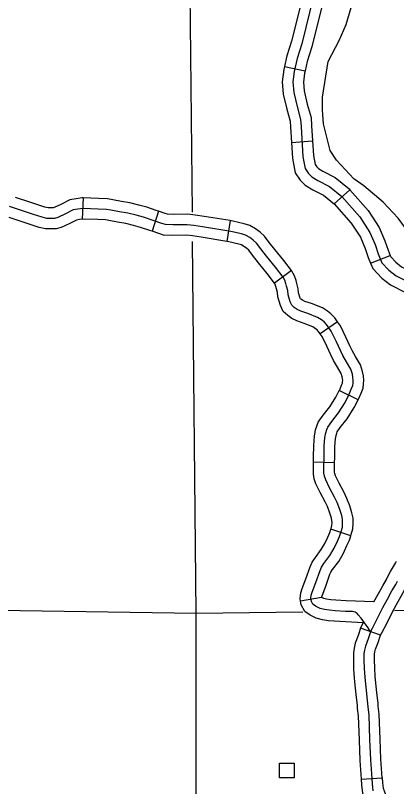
# Model space of a CAD drawing. Extents: x -19 to 366, y -4 to 359.
# Drawn here: x 131.239 to 131.753, y 200.833 to 201.873 of the extents above; entities that cross this region are included whole.
import ezdxf

# ---------------------------------------------------------------- set-up
doc = ezdxf.new("R2010")
doc.units = 0
for name, color, linetype in [('Level 31', 7, 'Continuous'), ('Level 32', 7, 'Continuous'), ('Level 35', 7, 'Continuous'), ('Level 5', 7, 'Continuous'), ('Level 56', 7, 'Continuous'), ('Level 60', 7, 'Continuous')]:
    doc.layers.add(name, color=color, linetype=linetype)

msp = doc.modelspace()

# ---------------------------------------------------------------- linework, layer by layer
at = {"layer": 'Level 31'}
for p, q in [((131.7313, 201.037), (131.7044, 201.0462)), ((131.6995, 200.9419), (131.6995, 200.9419)), ((131.7051, 200.8426), (131.7335, 200.8444))]:
    msp.add_line(p, q, dxfattribs=at)
for points in [[(131.7044, 201.0462), (131.7011, 201.0367), (131.6971, 201.0263), (131.6956, 201.0195), (131.6947, 201.0133), (131.6947, 201.0033), (131.6949, 200.9913), (131.6957, 200.9793), (131.6962, 200.9738), (131.6981, 200.9568), (131.6995, 200.9419)], [(131.7178, 201.0416), (131.7145, 201.0318), (131.7108, 201.0222), (131.7095, 201.0169), (131.7089, 201.0123), (131.7089, 201.0034), (131.7091, 200.9919), (131.7099, 200.9804), (131.7103, 200.9753), (131.7122, 200.9583), (131.714, 200.9398), (131.7153, 200.9294), (131.7164, 200.8961), (131.7175, 200.8688), (131.7189, 200.8499), (131.7197, 200.8364), (131.7209, 200.8271)], [(131.7278, 200.9447), (131.7264, 200.9597), (131.7245, 200.9767), (131.724, 200.9815), (131.7233, 200.9925), (131.7231, 201.0035), (131.7231, 201.0113), (131.7235, 201.0144), (131.7244, 201.018), (131.7278, 201.0269), (131.7313, 201.037)], [(131.7335, 200.8444), (131.733, 200.8509), (131.7317, 200.8696), (131.7306, 200.8966), (131.7294, 200.9304), (131.7281, 200.9413), (131.7278, 200.9447)], [(131.6995, 200.9419), (131.6999, 200.9382), (131.7011, 200.9283), (131.7022, 200.8955), (131.7033, 200.868), (131.7047, 200.8489), (131.7051, 200.8426)], [(131.7051, 200.8426), (131.7056, 200.8351), (131.707, 200.8239), (131.7092, 200.8173), (131.7094, 200.8168), (131.7101, 200.7439)], [(131.7335, 200.8444), (131.7339, 200.8378), (131.7348, 200.8303), (131.736, 200.8269), (131.7378, 200.8221), (131.7385, 200.7442)]]:
    msp.add_lwpolyline(points, dxfattribs=at)
at = {"layer": 'Level 32'}
for p, q in [((131.6017, 201.8045), (131.6295, 201.7983)), ((131.6111, 201.7019), (131.6395, 201.7038)), ((131.6686, 201.619), (131.6898, 201.6379)), ((131.3301, 201.6269), (131.329, 201.5985)), ((131.4319, 201.609), (131.4231, 201.582)), ((131.5283, 201.5964), (131.5239, 201.5683)), ((131.7177, 201.5391), (131.7442, 201.5495)), ((131.611, 201.529), (131.5884, 201.5119)), ((131.6732, 201.4599), (131.6497, 201.4438)), ((131.7011, 201.3546), (131.6756, 201.3672)), ((131.6692, 201.2697), (131.6408, 201.2704)), ((131.6912, 201.1712), (131.6642, 201.1799)), ((131.6514, 201.0876), (131.6234, 201.0829))]:
    msp.add_line(p, q, dxfattribs=at)
for points in [[(131.6267, 201.9016), (131.6112, 201.8386), (131.6049, 201.8186), (131.6017, 201.8045)], [(131.6409, 201.8998), (131.6249, 201.8348), (131.6186, 201.8149), (131.6148, 201.7977), (131.613, 201.7835), (131.6142, 201.7692), (131.6186, 201.7502), (131.6234, 201.733), (131.624, 201.7232), (131.6266, 201.6826), (131.6296, 201.6665), (131.6341, 201.66), (131.6385, 201.6553), (131.6465, 201.6505), (131.6622, 201.6425), (131.6788, 201.6289), (131.7032, 201.6016), (131.7168, 201.5805), (131.7239, 201.5639), (131.7281, 201.5517), (131.7328, 201.5395), (131.7423, 201.5295), (131.7521, 201.522), (131.7936, 201.501)], [(131.6543, 201.8948), (131.6386, 201.831), (131.6324, 201.8112), (131.6295, 201.7983)], [(131.6017, 201.8045), (131.6008, 201.8001), (131.5987, 201.7837), (131.6001, 201.767), (131.6049, 201.7467), (131.6093, 201.7307), (131.6098, 201.7223), (131.6111, 201.7019)], [(131.6295, 201.7983), (131.6288, 201.7953), (131.6273, 201.7832), (131.6283, 201.7714), (131.6324, 201.7537), (131.6375, 201.7354), (131.6382, 201.7241), (131.6395, 201.7038)], [(131.6395, 201.7038), (131.6408, 201.6843), (131.643, 201.6721), (131.6452, 201.6689), (131.6475, 201.6665), (131.6534, 201.663), (131.6701, 201.6545), (131.6887, 201.6391), (131.6898, 201.6379)], [(131.6111, 201.7019), (131.6125, 201.6808), (131.6162, 201.661), (131.6229, 201.6511), (131.6295, 201.6441), (131.6397, 201.6381), (131.6544, 201.6306), (131.669, 201.6186), (131.6686, 201.619)], [(131.6898, 201.6379), (131.7145, 201.6102), (131.7294, 201.5872), (131.7372, 201.569), (131.7414, 201.5566), (131.7442, 201.5495)], [(131.3301, 201.6269), (131.3288, 201.6269), (131.3207, 201.6258), (131.3122, 201.6244), (131.2999, 201.6181), (131.2911, 201.614), (131.2896, 201.6136), (131.2869, 201.6135), (131.283, 201.6136), (131.2786, 201.6146), (131.2676, 201.6182), (131.2542, 201.6227), (131.2444, 201.6259), (131.2388, 201.6277)], [(131.4319, 201.609), (131.4288, 201.61), (131.4159, 201.6144), (131.4053, 201.6172), (131.3931, 201.6203), (131.3817, 201.622), (131.3702, 201.6245), (131.363, 201.6257), (131.3508, 201.6261), (131.3301, 201.6269)], [(131.6549, 201.1337), (131.663, 201.1445), (131.6688, 201.1543), (131.673, 201.1636), (131.676, 201.1703), (131.6781, 201.1768), (131.6798, 201.1828), (131.68, 201.1882), (131.6799, 201.1933), (131.679, 201.1985), (131.6763, 201.2064), (131.6726, 201.2158), (131.6693, 201.2233), (131.6625, 201.2358), (131.6573, 201.2467), (131.6556, 201.2517), (131.6549, 201.2554), (131.6549, 201.2651), (131.6552, 201.2768), (131.6553, 201.2923), (131.6562, 201.3035), (131.6574, 201.3102), (131.659, 201.3144), (131.6601, 201.3178), (131.6654, 201.3255), (131.6745, 201.3371), (131.6835, 201.351), (131.6891, 201.3623), (131.6918, 201.369), (131.6938, 201.3737), (131.6941, 201.3774), (131.6945, 201.3808), (131.694, 201.385), (131.6933, 201.3892), (131.691, 201.396), (131.6853, 201.4059), (131.6803, 201.4145), (131.677, 201.4213), (131.6716, 201.4329), (131.6648, 201.447), (131.6607, 201.4529), (131.6583, 201.4563), (131.655, 201.4599), (131.6517, 201.4623), (131.6463, 201.4658), (131.6332, 201.4709), (131.6237, 201.4741), (131.6187, 201.4765), (131.6148, 201.4793), (131.6115, 201.4822), (131.6095, 201.4868), (131.6067, 201.4962), (131.6062, 201.5019), (131.6046, 201.5078), (131.6036, 201.5115), (131.6021, 201.5162), (131.5998, 201.5202), (131.5896, 201.5337), (131.5776, 201.5485), (131.5698, 201.5583), (131.564, 201.5659), (131.5596, 201.5699), (131.5548, 201.5735), (131.5493, 201.5768), (131.5436, 201.5784), (131.5295, 201.5818), (131.4913, 201.5878), (131.4794, 201.5897), (131.4705, 201.5908), (131.4513, 201.5905), (131.4413, 201.591), (131.4364, 201.5926), (131.4244, 201.5965), (131.4117, 201.6008), (131.4017, 201.6035), (131.3903, 201.6064), (131.3791, 201.6081), (131.3675, 201.6106), (131.3617, 201.6115), (131.3503, 201.6119), (131.3295, 201.6127), (131.3229, 201.6118), (131.3168, 201.6107), (131.3061, 201.6053), (131.2959, 201.6006), (131.2916, 201.5994), (131.2869, 201.5993), (131.2813, 201.5994), (131.2748, 201.6009), (131.2631, 201.6047), (131.2497, 201.6093), (131.2401, 201.6124), (131.2306, 201.6154)], [(131.6686, 201.619), (131.6918, 201.5929), (131.7042, 201.5738), (131.7106, 201.5588), (131.7147, 201.5468), (131.7177, 201.5391)], [(131.3302, 201.5984), (131.325, 201.5977), (131.3213, 201.5971), (131.3123, 201.5925), (131.3007, 201.5871), (131.2937, 201.5853), (131.287, 201.5851), (131.2795, 201.5852), (131.271, 201.5872), (131.2586, 201.5912), (131.2452, 201.5958), (131.2357, 201.5989), (131.2303, 201.6006)], [(131.5283, 201.5964), (131.4935, 201.6018), (131.4814, 201.6038), (131.4713, 201.605), (131.4516, 201.6047), (131.4439, 201.6051), (131.4408, 201.6061), (131.4319, 201.609)], [(131.4231, 201.582), (131.4199, 201.583), (131.4076, 201.5872), (131.3981, 201.5898), (131.3875, 201.5925), (131.3766, 201.5941), (131.3649, 201.5966), (131.3603, 201.5974), (131.3498, 201.5977), (131.329, 201.5985)], [(131.611, 201.529), (131.6008, 201.5425), (131.5887, 201.5574), (131.581, 201.567), (131.5746, 201.5755), (131.5687, 201.5809), (131.5627, 201.5854), (131.555, 201.5899), (131.5472, 201.5922), (131.5322, 201.5958), (131.5283, 201.5964)], [(131.5239, 201.5683), (131.4891, 201.5738), (131.4775, 201.5757), (131.4698, 201.5765), (131.451, 201.5762), (131.4387, 201.5769), (131.4321, 201.5791), (131.4231, 201.582)], [(131.5884, 201.5119), (131.5784, 201.525), (131.5666, 201.5396), (131.5586, 201.5496), (131.5535, 201.5563), (131.5506, 201.559), (131.547, 201.5616), (131.5436, 201.5636), (131.5399, 201.5647), (131.5267, 201.5679), (131.5239, 201.5683)], [(131.7442, 201.5495), (131.745, 201.5473), (131.7518, 201.5401), (131.7597, 201.5341), (131.8001, 201.5136), (131.8199, 201.5033)], [(131.7177, 201.5391), (131.7206, 201.5318), (131.7328, 201.5189), (131.7445, 201.5099), (131.7871, 201.4883), (131.8068, 201.4781)], [(131.6732, 201.4599), (131.6724, 201.4609), (131.6694, 201.4652), (131.6644, 201.4706), (131.6597, 201.474), (131.6529, 201.4785), (131.6381, 201.4843), (131.629, 201.4873), (131.6259, 201.4888), (131.6236, 201.4904), (131.6233, 201.4908), (131.6229, 201.4917), (131.6207, 201.4989), (131.6203, 201.5043), (131.6183, 201.5115), (131.6173, 201.5156), (131.6151, 201.5219), (131.6118, 201.528), (131.611, 201.529)], [(131.6497, 201.4438), (131.649, 201.4448), (131.6472, 201.4474), (131.6456, 201.4492), (131.6437, 201.4505), (131.6397, 201.4531), (131.6284, 201.4576), (131.6184, 201.4609), (131.6114, 201.4643), (131.606, 201.4681), (131.5997, 201.4736), (131.5961, 201.4819), (131.5926, 201.4936), (131.5922, 201.4995), (131.5909, 201.5042), (131.59, 201.5074), (131.589, 201.5104), (131.5879, 201.5125), (131.5884, 201.5119)], [(131.7011, 201.3546), (131.702, 201.3565), (131.7049, 201.3635), (131.7077, 201.3701), (131.7083, 201.3759), (131.7088, 201.3807), (131.7081, 201.387), (131.7071, 201.3927), (131.704, 201.4019), (131.6976, 201.413), (131.6928, 201.4211), (131.6899, 201.4273), (131.6844, 201.439), (131.6771, 201.4542), (131.6732, 201.4599)], [(131.6756, 201.3672), (131.6761, 201.3682), (131.6787, 201.3745), (131.6798, 201.3772), (131.68, 201.3788), (131.6802, 201.3808), (131.68, 201.3831), (131.6795, 201.3856), (131.678, 201.3901), (131.673, 201.3987), (131.6677, 201.4078), (131.6642, 201.4152), (131.6588, 201.4268), (131.6524, 201.4398), (131.6497, 201.4438)], [(131.6408, 201.2704), (131.641, 201.277), (131.6411, 201.2929), (131.6421, 201.3053), (131.6436, 201.3139), (131.6455, 201.3191), (131.6472, 201.3242), (131.6539, 201.3339), (131.6629, 201.3453), (131.6711, 201.358), (131.6756, 201.3672)], [(131.6692, 201.2697), (131.6694, 201.2766), (131.6695, 201.2917), (131.6703, 201.3017), (131.6712, 201.3064), (131.6724, 201.3097), (131.6729, 201.3114), (131.6768, 201.317), (131.6861, 201.3289), (131.6958, 201.344), (131.7011, 201.3546)], [(131.6642, 201.1799), (131.6645, 201.1809), (131.6657, 201.1851), (131.6658, 201.1884), (131.6657, 201.1918), (131.6652, 201.195), (131.6629, 201.2016), (131.6595, 201.2104), (131.6566, 201.217), (131.6499, 201.2293), (131.6441, 201.2413), (131.6418, 201.2481), (131.6407, 201.2542), (131.6407, 201.2653), (131.6408, 201.2704)], [(131.6912, 201.1712), (131.6917, 201.1727), (131.6939, 201.1805), (131.6943, 201.188), (131.6941, 201.1947), (131.6927, 201.2021), (131.6896, 201.2113), (131.6857, 201.2213), (131.6821, 201.2295), (131.6752, 201.2423), (131.6705, 201.252), (131.6694, 201.2553), (131.6691, 201.2567), (131.6691, 201.2649), (131.6692, 201.2697)], [(131.6234, 201.0829), (131.6228, 201.0863), (131.6235, 201.094), (131.6257, 201.1), (131.6306, 201.1129), (131.6364, 201.1292), (131.6389, 201.1354), (131.6433, 201.1419), (131.6512, 201.1525), (131.6562, 201.1608), (131.66, 201.1694), (131.6627, 201.1754), (131.6642, 201.1799)], [(131.6514, 201.0875), (131.6515, 201.0877), (131.6523, 201.09), (131.6573, 201.1032), (131.6629, 201.1191), (131.6641, 201.1219), (131.6665, 201.1255), (131.6748, 201.1366), (131.6814, 201.1477), (131.6859, 201.1578), (131.6893, 201.1652), (131.6912, 201.1712)], [(131.7178, 201.0416), (131.7145, 201.0468), (131.7097, 201.0538), (131.705, 201.0601), (131.7012, 201.0645), (131.6998, 201.0661), (131.697, 201.0682), (131.6936, 201.0688), (131.6841, 201.0691), (131.6698, 201.0699), (131.6626, 201.0706), (131.6557, 201.0715), (131.6497, 201.0731), (131.6436, 201.0763), (131.6398, 201.0787), (131.6379, 201.0825), (131.6371, 201.0869), (131.6375, 201.0909), (131.639, 201.095), (131.644, 201.108), (131.6496, 201.1242), (131.6515, 201.1287), (131.6549, 201.1337)], [(131.7223, 201.082), (131.728, 201.0923), (131.7343, 201.1037), (131.7392, 201.1122), (131.7412, 201.1163), (131.7448, 201.1231), (131.7514, 201.1343), (131.7528, 201.1368)], [(131.7313, 201.037), (131.7331, 201.0401), (131.7395, 201.0527), (131.7468, 201.0676), (131.7529, 201.0785), (131.759, 201.0897), (131.7642, 201.0987), (131.7666, 201.1034), (131.7697, 201.1093), (131.7759, 201.12), (131.7775, 201.1226)], [(131.7178, 201.0416), (131.7204, 201.0466), (131.7268, 201.0591), (131.7342, 201.0742), (131.7404, 201.0854), (131.7466, 201.0967), (131.7517, 201.1054), (131.7539, 201.1098)], [(131.708, 201.0536), (131.6688, 201.0557), (131.6611, 201.0565), (131.6529, 201.0575), (131.6444, 201.0599), (131.6365, 201.064), (131.629, 201.0687), (131.6243, 201.0779), (131.6234, 201.0829)], [(131.7223, 201.082), (131.6848, 201.0833), (131.6709, 201.0841), (131.6642, 201.0847), (131.6585, 201.0854), (131.6549, 201.0864), (131.6513, 201.0883), (131.6514, 201.0876)], [(131.7044, 201.0462), (131.7078, 201.0531), (131.708, 201.0536)]]:
    msp.add_lwpolyline(points, dxfattribs=at)
at = {"layer": 'Level 35'}
msp.add_lwpolyline([(131.8858, 201.504), (131.8813, 201.5071), (131.8669, 201.5126), (131.8551, 201.514), (131.8243, 201.5234), (131.8113, 201.53), (131.7979, 201.5412), (131.755, 201.5998), (131.7346, 201.6211), (131.7085, 201.6432), (131.6951, 201.6528), (131.672, 201.6779), (131.6635, 201.6911), (131.6543, 201.727), (131.6528, 201.7452), (131.653, 201.763), (131.6606, 201.8109), (131.6753, 201.8396), (131.6848, 201.861), (131.6916, 201.8838)], dxfattribs=at)
at = {"layer": 'Level 5'}
for points in [[(131.4774, 201.6077), (131.4728, 202.0735)], [(131.4827, 201.0664), (131.4777, 201.5682)], [(131.4827, 201.0664), (130.5919, 201.0795)], [(132.24, 201.0757), (131.7501, 201.0697)], [(131.4826, 200.0645), (131.4827, 201.0664)], [(131.6265, 201.0682), (131.4827, 201.0664)]]:
    msp.add_lwpolyline(points, dxfattribs=at)
at = {"layer": 'Level 56'}
msp.add_lwpolyline([(131.5948, 200.8445), (131.5948, 200.8642), (131.6146, 200.8642), (131.6146, 200.8445)], close=True, dxfattribs=at)
at = {"layer": 'Level 60'}
for points in [[(139.4406, 1.5315), (139.2511, 10.1473), (139.0608, 18.7633), (138.8699, 27.3793), (138.6784, 35.9956), (138.4861, 44.6119), (138.2932, 53.2285), (138.0997, 61.8451), (137.9055, 70.4619), (137.7106, 79.0789), (137.5151, 87.6959), (137.319, 96.3132), (137.1221, 104.9306), (136.9247, 113.5481), (136.7265, 122.1658), (136.5278, 130.7836), (136.3283, 139.4016), (136.1282, 148.0197), (135.9275, 156.6379), (135.7261, 165.2564), (135.5241, 173.8749), (135.3214, 182.4936), (135.1181, 191.1125), (134.9141, 199.7315), (134.7095, 208.3506), (134.5043, 216.9699), (134.2984, 225.5894), (134.0919, 234.209), (133.8847, 242.8288), (133.6769, 251.4487), (133.4685, 260.0687), (133.2594, 268.6889), (133.0497, 277.3093), (132.8393, 285.9298), (132.6283, 294.5504), (132.4167, 303.1713), (132.2044, 311.7922), (131.9916, 320.4133), (131.778, 329.0346), (131.5639, 337.656), (131.3491, 346.2776)], [(132.1027, 1.3746), (131.9232, 9.99), (131.7429, 18.6056), (131.5621, 27.2214), (131.3806, 35.8373), (131.1985, 44.4533), (131.0158, 53.0695), (130.8324, 61.6859), (130.6485, 70.3024), (130.4639, 78.919), (130.2786, 87.5358), (130.0928, 96.1527), (129.9063, 104.7698), (129.7193, 113.387), (129.5316, 122.0044), (129.3433, 130.6219), (129.1543, 139.2396), (128.9648, 147.8575), (128.7746, 156.4754), (128.5838, 165.0936), (128.3925, 173.7119), (128.2005, 182.3303), (128.0078, 190.9489), (127.8146, 199.5676), (127.6208, 208.1865), (127.4264, 216.8056), (127.2313, 225.4247), (127.0357, 234.0441), (126.8394, 242.6636), (126.6425, 251.2833), (126.4451, 259.9031), (126.247, 268.523), (126.0483, 277.1431), (125.849, 285.7634), (125.6492, 294.3838), (125.4487, 303.0044), (125.2476, 311.6252), (125.0459, 320.2461), (124.8437, 328.8671), (124.6408, 337.4883), (124.4373, 346.1097)], [(0, 198.1326), (7.1014, 198.137), (14.2028, 198.1503), (21.3042, 198.1724), (28.4055, 198.2034), (35.5068, 198.2433), (42.6081, 198.292), (49.7092, 198.3496), (56.8103, 198.4161), (63.9113, 198.4913), (71.0123, 198.5755), (78.1131, 198.6685), (85.2137, 198.7704), (92.3143, 198.8811), (99.4147, 199.0007), (106.5149, 199.1291), (113.615, 199.2664), (120.7149, 199.4126), (127.8146, 199.5676), (134.9141, 199.7315), (142.0135, 199.9042), (149.1125, 200.0858), (156.2114, 200.2762), (163.31, 200.4755), (170.4084, 200.6837), (177.5065, 200.9007), (184.6043, 201.1265), (191.7018, 201.3612), (198.799, 201.6048), (205.896, 201.8572), (212.9926, 202.1185), (220.0888, 202.3886), (227.1848, 202.6676), (234.2803, 202.9554), (241.3755, 203.2521), (248.4704, 203.5576), (255.5648, 203.872), (262.6589, 204.1952), (269.7525, 204.5273), (276.8457, 204.8682), (283.9385, 205.218), (291.0309, 205.5766), (298.1228, 205.9441), (305.2142, 206.3204), (312.3051, 206.7056), (319.3956, 207.0996), (326.4856, 207.5024), (333.5751, 207.9141), (340.664, 208.3347)]]:
    msp.add_spline(points, degree=3, dxfattribs=at)

doc.saveas('drawing.dxf')
